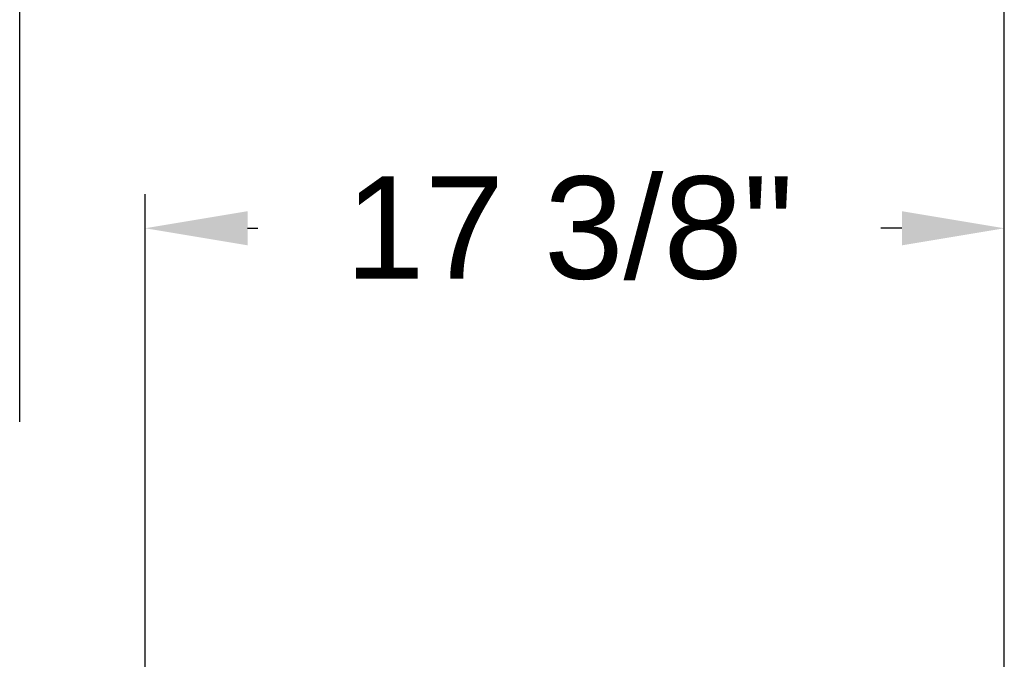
# Model space of a CAD drawing. Header units: inches. Extents: x 170 to 312, y 215 to 248.
# Tile 303 of 387: x 250.358 to 251.26, y 244.465 to 245.051. Entities that reach past the tile are written whole.
import ezdxf

# ---------------------------------------------------------------- set-up
doc = ezdxf.new("R2010")
doc.units = ezdxf.units.IN
doc.header["$LTSCALE"] = 0.25
doc.header["$MEASUREMENT"] = 0
doc.layers.add('ANNOTATIONS', color=1, linetype='Continuous')
doc.styles.add('ARIAL', font='arial.ttf', dxfattribs={"height": 0.09375})
doc.dimstyles.new('STANDARD$0', dxfattribs={"dimtxt": 0.09375, "dimasz": 0.09375, "dimexe": 0.03125, "dimexo": 0.046875, "dimgap": 0.09, "dimtad": 0, "dimtih": 1, "dimtoh": 1, "dimdec": 4, "dimzin": 0, "dimdsep": 46, "dimtxsty": 'ARIAL', "dimcen": 0.09, "dimadec": 0, "dimazin": 0, "dimtfac": 1, "dimtdec": 4, "dimtofl": 0, "dimtmove": 0, "dimatfit": 1, "dimfxl": 1, "dimtolj": 1, "dimtzin": 0, "dimarcsym": 0})

# ---------------------------------------------------------------- blocks, each defined once
blk = doc.blocks.new('*D187')
at = {"layer": 'ANNOTATIONS', "color": 0, "lineweight": -2, "transparency": 16777216}
for p, q in [((250.47323, 244.13929), (250.47323, 244.8908)), ((251.25953, 243.29252), (251.25953, 244.8908)), ((250.56698, 244.85955), (250.57643, 244.85955)), ((251.16578, 244.85955), (251.14665, 244.85955))]:
    blk.add_line(p, q, dxfattribs=at)
at = {"layer": 'ANNOTATIONS', "color": 0, "transparency": 16777216}
for points in [[(250.56698, 244.87517), (250.56698, 244.84392), (250.47323, 244.85955)], [(251.16578, 244.87517), (251.16578, 244.84392), (251.25953, 244.85955)]]:
    blk.add_solid(points, dxfattribs=at)
at = {"layer": 'defpoints', "color": 0, "transparency": 16777216}
for p in [(250.47323, 244.85955), (250.47323, 244.09242), (251.25953, 243.24564)]:
    blk.add_point(p, dxfattribs=at)
at = {"layer": 'ANNOTATIONS', "color": 0, "transparency": 16777216, "insert": (250.86154, 244.85955), "char_height": 0.09375, "attachment_point": 5, "style": 'ARIAL'}
blk.add_mtext('\\A1;17 3/8"', dxfattribs=at)
blk = doc.blocks.new('*D188')
at = {"layer": 'ANNOTATIONS', "color": 0, "lineweight": -2, "transparency": 16777216}
for p, q in [((250.35848, 244.68225), (250.35848, 245.24248)), ((251.25953, 243.29252), (251.25953, 245.24248)), ((250.45223, 245.21123), (250.66676, 245.21123)), ((251.16578, 245.21123), (251.02896, 245.21123))]:
    blk.add_line(p, q, dxfattribs=at)
at = {"layer": 'ANNOTATIONS', "color": 0, "transparency": 16777216}
for points in [[(250.45223, 245.22686), (250.45223, 245.19561), (250.35848, 245.21123)], [(251.16578, 245.22686), (251.16578, 245.19561), (251.25953, 245.21123)]]:
    blk.add_solid(points, dxfattribs=at)
at = {"layer": 'defpoints', "color": 0, "transparency": 16777216}
for p in [(250.35848, 245.21123), (250.35848, 244.63538), (251.25953, 243.24564)]:
    blk.add_point(p, dxfattribs=at)
at = {"layer": 'ANNOTATIONS', "color": 0, "transparency": 16777216, "insert": (250.84786, 245.21123), "char_height": 0.09375, "attachment_point": 5, "style": 'ARIAL'}
blk.add_mtext('\\A1;20"', dxfattribs=at)

msp = doc.modelspace()

# ---------------------------------------------------------------- dimensions: what is measured, and where the dimension line sits
at = {"layer": 'ANNOTATIONS'}
for base, p2, text, picture, middle in [((250.35848, 245.21123), (250.35848, 244.63538), '20"', '*D188', (250.84786, 245.21123)), ((250.47323, 244.85955), (250.47323, 244.09242), '17 3/8"', '*D187', (250.86154, 244.85955))]:
    dim = msp.add_linear_dim(base=base, p1=(251.25953, 243.24564), p2=p2, text=text, dimstyle='STANDARD$0', dxfattribs=at)
    dim.commit()
    dim.dimension.update_dxf_attribs({"geometry": picture, "text_midpoint": middle, "dimtype": 160})

doc.saveas('drawing.dxf')
